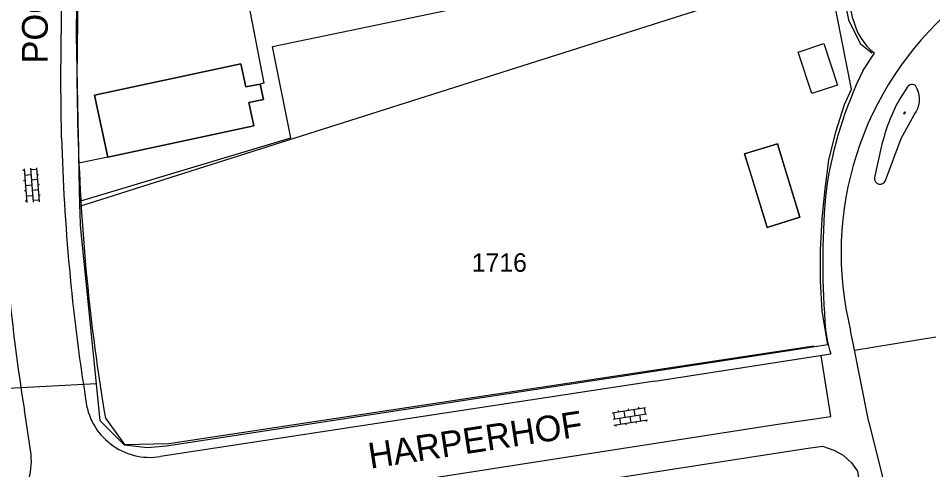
# Model space of a CAD drawing. Extents: x 148816 to 151297, y 399515 to 402500.
# Drawn here: x 150366.6 to 150455.5, y 401411.6 to 401455.4 of the extents above; entities that cross this region are included whole.
import ezdxf

# ---------------------------------------------------------------- set-up
doc = ezdxf.new("R2010")
doc.units = 0
for name, color, linetype in [('B01 Hoofdgebouw  [D] Norm', 7, 'Continuous'), ('B01 Hoofdgebouw  [T] Norm', 7, 'Continuous'), ('B01 hoofgebouw', 7, 'Continuous'), ('G01 perceelsgrens', 7, 'Continuous'), ('S02 Open verharding  Norm', 7, 'Continuous'), ('T03 Hek raster  [D] Norm', 7, 'Continuous'), ('T04 Haag heg  [D] Gem', 7, 'Continuous'), ('V00 Kant verharding algemeen  [T] Norm', 7, 'Continuous'), ('V00 Kant verharding algemeen secundair  [T] Norm', 7, 'Continuous'), ('Z01 perceelnummer', 7, 'Continuous'), ('Z06 straatnaam', 7, 'Continuous')]:
    doc.layers.add(name, color=color, linetype=linetype)

msp = doc.modelspace()

# ---------------------------------------------------------------- linework, layer by layer
at = {"layer": 'B01 Hoofdgebouw  [D] Norm'}
msp.add_lwpolyline([(150444.903, 401452.982), (150446.23, 401448.963), (150443.723, 401448.135), (150442.396, 401452.154)], close=True, dxfattribs=at)
at = {"layer": 'B01 Hoofdgebouw  [T] Norm'}
for p, q in [((150374.05, 401447.98), (150388.27, 401451.02)), ((150388.27, 401451.02), (150388.75, 401448.77)), ((150388.75, 401448.77), (150390.14, 401449.06)), ((150390.14, 401449.06), (150390.46, 401447.55)), ((150375.35, 401441.96), (150374.05, 401447.98)), ((150390.46, 401447.55), (150389.05, 401447.25)), ((150389.05, 401447.25), (150389.53, 401444.99)), ((150389.53, 401444.99), (150375.35, 401441.96))]:
    msp.add_line(p, q, dxfattribs=at)
msp.add_lwpolyline([(150439.39, 401435.13), (150442.58, 401436.11), (150440.386, 401443.251), (150437.196, 401442.271), (150439.39, 401435.13)], dxfattribs=at)
at = {"layer": 'B01 hoofgebouw'}
for points in [[(150388.27, 401451.02), (150374.05, 401447.98), (150375.35, 401441.96), (150389.53, 401444.99), (150389.05, 401447.25), (150390.46, 401447.55), (150390.14, 401449.06), (150388.75, 401448.77), (150388.27, 401451.02)], [(150437.92, 401439.91), (150437.196, 401442.271), (150440.386, 401443.251), (150441.11, 401440.89)], [(150441.11, 401440.89), (150442.58, 401436.11), (150439.39, 401435.13), (150437.92, 401439.91)]]:
    msp.add_lwpolyline(points, dxfattribs=at)
at = {"layer": 'G01 perceelsgrens'}
for points in [[(150372.633, 401437.185), (150372.302, 401453.795), (150372.441, 401469.768), (150372.711, 401480.251), (150371.771, 401491.732), (150371.669, 401500)], [(150447.592, 401448.547), (150445.272, 401460.259)], [(150372.633, 401437.185), (150408.326, 401448.526), (150442.331, 401459.33)], [(150446.899, 401447.077), (150447.592, 401448.547)], [(150446.078, 401444.4), (150446.899, 401447.077)], [(150445.383, 401441.655), (150446.078, 401444.4)], [(150445.027, 401438.872), (150445.383, 401441.655)], [(150444.751, 401435.98), (150445.027, 401438.872)], [(150372.644, 401436.623), (150372.633, 401437.185)], [(150374.239, 401419.936), (150372.67, 401435.314), (150372.644, 401436.623)], [(150444.558, 401432.952), (150444.751, 401435.98)], [(150444.564, 401429.978), (150444.558, 401432.952)], [(150444.734, 401426.979), (150444.564, 401429.978)], [(150445.302, 401423.735), (150444.734, 401426.979)], [(150445.302, 401423.735), (150423.962, 401420.463), (150381.031, 401413.882)], [(150374.239, 401419.936), (150364.429, 401419.418)], [(150376.027, 401414.898), (150374.607, 401416.332), (150374.239, 401419.936)], [(150381.031, 401413.882), (150379.16, 401413.729), (150376.952, 401413.963), (150376.027, 401414.898)], [(150378.578, 401399.543), (150379.068, 401401.112), (150379.328, 401402.085), (150379.828, 401402.913), (150380.503, 401403.488), (150381.204, 401403.957), (150382.449, 401404.245), (150443.139, 401413.662), (150444.778, 401413.862), (150445.855, 401413.478), (150446.789, 401413.002), (150447.585, 401412.253), (150448.167, 401411.464), (150448.617, 401408.514), (150451.846, 401387.365)]]:
    msp.add_lwpolyline(points, dxfattribs=at)
at = {"layer": 'S02 Open verharding  Norm'}
for p, q in [((150452.684, 401446.159), (150452.762, 401446.375)), ((150452.745, 401446.153), (150452.689, 401446.173)), ((150452.692, 401446.225), (150452.706, 401446.22)), ((150452.723, 401446.267), (150452.779, 401446.247)), ((150452.726, 401446.319), (150452.74, 401446.314)), ((150452.74, 401446.139), (150452.818, 401446.355)), ((150452.813, 401446.341), (150452.757, 401446.361)), ((150452.762, 401446.2), (150452.776, 401446.195)), ((150452.796, 401446.294), (150452.81, 401446.289)), ((150367.218, 401440.824), (150367.482, 401437.534)), ((150367.816, 401440.872), (150368.08, 401437.582)), ((150368.426, 401440.77), (150367.828, 401440.722)), ((150368.414, 401440.92), (150368.678, 401437.63)), ((150367.23, 401440.674), (150367.08, 401440.662)), ((150367.868, 401440.224), (150367.27, 401440.176)), ((150368.466, 401440.272), (150368.616, 401440.284)), ((150367.31, 401439.677), (150367.16, 401439.665)), ((150367.948, 401439.227), (150367.35, 401439.179)), ((150368.506, 401439.773), (150367.908, 401439.725)), ((150368.546, 401439.275), (150368.696, 401439.287)), ((150367.39, 401438.681), (150367.24, 401438.669)), ((150367.43, 401438.182), (150368.028, 401438.23)), ((150368.586, 401438.777), (150367.988, 401438.729)), ((150368.626, 401438.278), (150368.776, 401438.29)), ((150367.47, 401437.684), (150367.32, 401437.672)), ((150368.666, 401437.78), (150368.068, 401437.732)), ((150426.94, 401417.524), (150426.916, 401417.672)), ((150424.323, 401417.107), (150427.582, 401417.626)), ((150424.418, 401416.514), (150427.676, 401417.034)), ((150424.471, 401417.13), (150424.566, 401416.538)), ((150424.965, 401417.209), (150424.941, 401417.357)), ((150425.459, 401417.288), (150425.553, 401416.695)), ((150425.952, 401417.367), (150425.929, 401417.515)), ((150426.047, 401416.774), (150426.142, 401416.181)), ((150426.446, 401417.445), (150426.541, 401416.853)), ((150427.129, 401416.339), (150427.035, 401416.932)), ((150427.434, 401417.603), (150427.528, 401417.01)), ((150424.512, 401415.922), (150427.771, 401416.441)), ((150424.66, 401415.945), (150424.684, 401415.797)), ((150425.059, 401416.616), (150425.154, 401416.024)), ((150425.648, 401416.103), (150425.671, 401415.955)), ((150426.635, 401416.26), (150426.659, 401416.112)), ((150427.623, 401416.418), (150427.646, 401416.27))]:
    msp.add_line(p, q, dxfattribs=at)
at = {"layer": 'T03 Hek raster  [D] Norm'}
for p, q in [((150372.429, 401455.391), (150372.589, 401469.471)), ((150372.369, 401449.533), (150372.429, 401455.393)), ((150372.449, 401443.862), (150372.369, 401449.572))]:
    msp.add_line(p, q, dxfattribs=at)
msp.add_lwpolyline([(150375.103, 401416.599), (150376.967, 401414.055), (150381.256, 401414.14), (150443.917, 401423.614)], dxfattribs=at)
msp.add_arc((150567.768, 401449.109), 195.389, 181.53269, 189.57785, dxfattribs=at)
at = {"layer": 'T04 Haag heg  [D] Gem'}
msp.add_lwpolyline([(150446.237, 401460.57), (150447.307, 401455.298), (150448.423, 401452.989), (150449.574, 401452.089)], dxfattribs=at)
at = {"layer": 'V00 Kant verharding algemeen  [T] Norm'}
for p, q in [((150370.83, 401455.41), (150370.99, 401469.49)), ((150370.77, 401449.55), (150370.83, 401455.41)), ((150370.85, 401443.84), (150370.77, 401449.55)), ((150375.35, 401441.96), (150372.533, 401441.358)), ((150428.488, 401420.195), (150380.45, 401412.87)), ((150367.88, 401413.06), (150367.23, 401417.36))]:
    msp.add_line(p, q, dxfattribs=at)
for points in [[(150447.729, 401455.388), (150444.642, 401470.27), (150444.339, 401471.263), (150443.436, 401471.327)], [(150374.72, 401470.45), (150375.513, 401466.081), (150384.946, 401467.794), (150387.184, 401466.227), (150390.496, 401449.136), (150390.14, 401449.06)], [(150372.712, 401437.709), (150393.105, 401443.842), (150391.331, 401452.691), (150426.561, 401460.071), (150431.537, 401459.447), (150442.914, 401462.114)], [(150448.681, 401450.334), (150449.808, 401452.053)], [(150453.032, 401448.772), (150452.266, 401447.622)], [(150450.879, 401439.695), (150452.396, 401443.752), (150453.687, 401446.071)], [(150450.476, 401442.91), (150449.827, 401439.967)], [(150455.778, 401424.481), (150447.88, 401423.168)], [(150428.49, 401420.179), (150445.589, 401422.849)], [(150449.272, 401416.219), (150450.57, 401410.993), (150454.197, 401387.731)]]:
    msp.add_lwpolyline(points, dxfattribs=at)
for centre, radius, start, end in [((150478.006, 401432.649), 31.429, 130.78662, 193.91298), ((150453.718, 401456.806), 6.154, 193.31869, 230.55917), ((150484.45, 401432.989), 39.752, 154.1296, 171.42032), ((150453.465, 401448.526), 0.498, 16.07114, 150.42171), ((150451.694, 401447.578), 2.499, 322.91309, 25.76637), ((150468.247, 401438.855), 18.228, 151.25169, 167.14663), ((150567.768, 401449.109), 196.989, 181.53269, 188.9538), ((150557.931, 401447.818), 193.118, 181.90748, 189.07444), ((150450.362, 401439.851), 0.54, 168.86302, 343.21921), ((150517.689, 401431.716), 72.904, 174.32958, 184.51001), ((150455.391, 401426.277), 10.384, 181.62271, 199.27644), ((150379.442, 401419.083), 6.294, 185.77264, 279.21214), ((150361.885, 401412.412), 6.03, 262.80376, 6.16854)]:
    msp.add_arc(centre, radius, start, end, dxfattribs=at)
at = {"layer": 'V00 Kant verharding algemeen secundair  [T] Norm'}
msp.add_line((150380.72, 401406.76), (150440.445, 401416.002), dxfattribs=at)
for points in [[(150449.272, 401416.219), (150447.736, 401423.888), (150447.499, 401425.092)], [(150445.571, 401416.773), (150444.64, 401422.701)], [(150440.445, 401416.002), (150445.571, 401416.773)]]:
    msp.add_lwpolyline(points, dxfattribs=at)

# ---------------------------------------------------------------- texts
at = {"layer": 'Z01 perceelnummer'}
msp.add_text('1716', height=1.8, dxfattribs=at).set_placement((150410.696, 401430.817))
at = {"layer": 'Z06 straatnaam'}
for s, rotation, p in [('POOLSESTRAAT', 89.77082, (150369.489, 401451.045)), ('HARPERHOF', 8.74616, (150400.846, 401411.68))]:
    msp.add_text(s, height=2.5, rotation=rotation, dxfattribs=at).set_placement(p)

doc.saveas('drawing.dxf')
